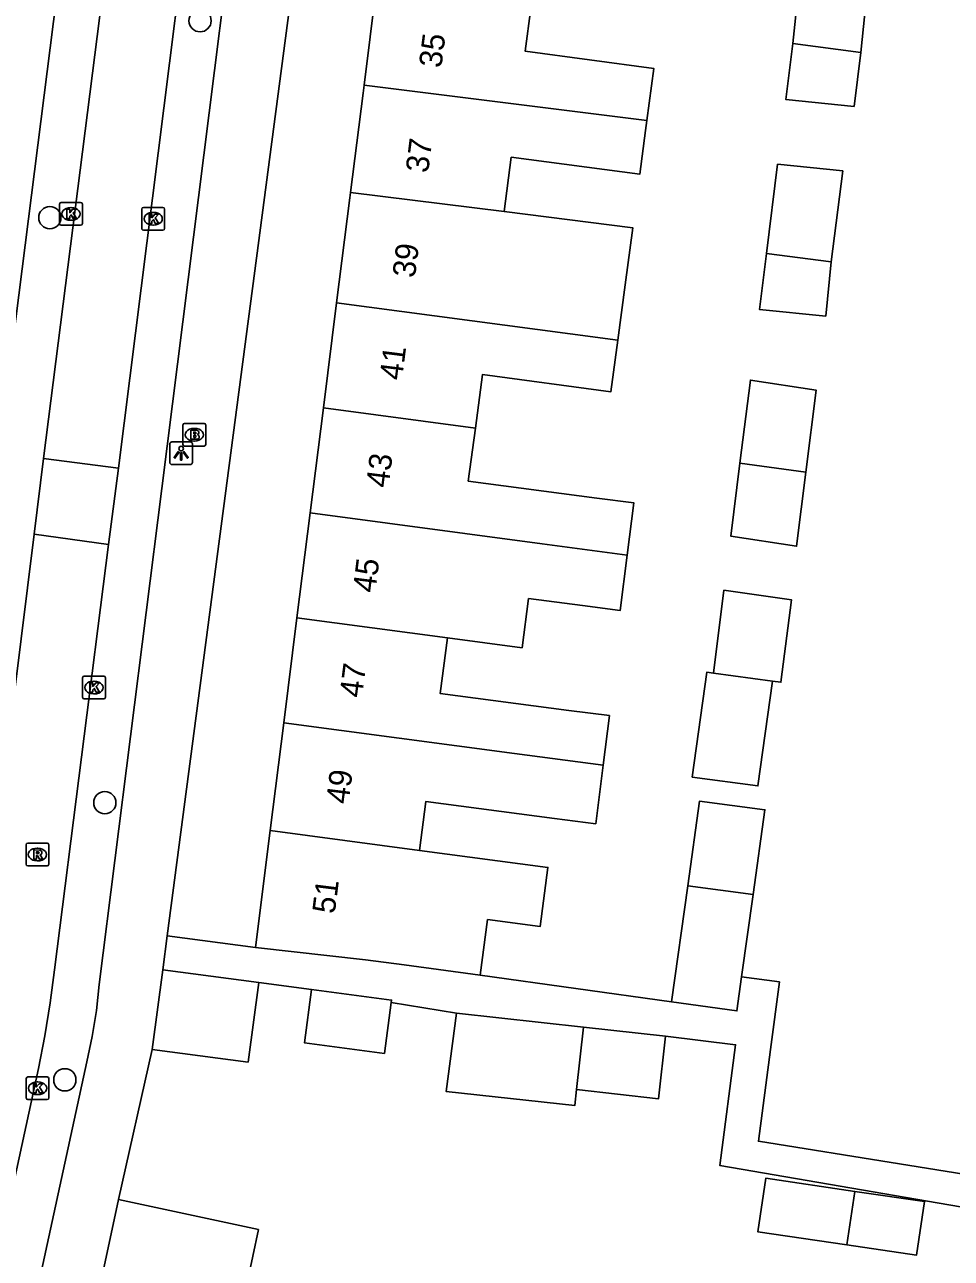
# Model space of a CAD drawing. Extents: x 162172 to 163187, y 382874 to 383684.
# Drawn here: x 163091.6 to 163132.3, y 383107.4 to 383161.7 of the extents above; entities that cross this region are included whole.
import ezdxf

# ---------------------------------------------------------------- set-up
doc = ezdxf.new("R2010")
doc.units = 0
for name, color, linetype in [('IMGEO_Boom', 7, 'Continuous'), ('IMGEO_Brandkraan', 7, 'Continuous'), ('IMGEO_Kolk', 7, 'Continuous'), ('IMGEO_Lichtpunt', 7, 'Continuous'), ('IMGEO_Muur', 7, 'Continuous'), ('IMGEO_Pand', 7, 'Continuous'), ('IMGEO_Pand_nummerreeks', 7, 'Continuous'), ('IMGEO_Rijbaan_lokaal_open', 7, 'Continuous'), ('IMGEO_Rioolput', 7, 'Continuous'), ('IMGEO_Voetpad_open', 7, 'Continuous')]:
    doc.layers.add(name, color=color, linetype=linetype)

msp = doc.modelspace()

# ---------------------------------------------------------------- linework, layer by layer
at = {"layer": 'IMGEO_Boom'}
for centre in [(163099.286, 383161.833), (163092.681, 383153.181), (163095.096, 383127.469), (163093.339, 383115.29)]:
    msp.add_circle(centre, 0.489, dxfattribs=at)
at = {"layer": 'IMGEO_Brandkraan'}
for p, q in [((163098.532, 383143.212), (163098.532, 383144.064)), ((163098.607, 383144.138), (163099.459, 383144.138)), ((163099.533, 383144.064), (163099.533, 383143.212)), ((163099.02, 383143.918), (163099.045, 383143.918)), ((163099.459, 383143.138), (163098.607, 383143.138)), ((163099.043, 383143.358), (163099.018, 383143.358))]:
    msp.add_line(p, q, dxfattribs=at)
for points in [[(163098.532, 383143.212), (163098.532, 383144.064)], [(163098.607, 383144.138), (163099.459, 383144.138)], [(163099.533, 383144.064), (163099.533, 383143.212)], [(163098.88, 383143.838), (163098.88, 383143.438), (163099.093, 383143.438)], [(163099.111, 383143.838), (163098.88, 383143.838)], [(163099.059, 383143.757), (163099.005, 383143.757), (163099.005, 383143.681)], [(163099.005, 383143.681), (163099.058, 383143.681)], [(163099.067, 383143.605), (163099.005, 383143.605), (163099.005, 383143.524)], [(163099.005, 383143.524), (163099.067, 383143.524)], [(163099.459, 383143.138), (163098.607, 383143.138)]]:
    msp.add_lwpolyline(points, dxfattribs=at)
for centre, radius, start, end in [((163098.609, 383144.062), 0.0765, 91.552, 178.448), ((163098.609, 383144.062), 0.0765, 91.552, 178.448), ((163099.457, 383144.062), 0.0765, 1.552, 88.448), ((163099.457, 383144.062), 0.0765, 1.552, 88.448), ((163099.06, 383143.719), 0.0379, 267.8285, 90.9355), ((163099.068, 383143.564), 0.0404, 269.8759, 90.5077), ((163099.115, 383143.693), 0.145, 59.4692, 91.5367), ((163099.14, 383143.74), 0.0922, 285.5137, 58.1501), ((163099.145, 383143.548), 0.105, 301.3115, 78.989), ((163098.609, 383143.214), 0.0765, 181.552, 268.448), ((163098.609, 383143.214), 0.0765, 181.552, 268.448), ((163099.099, 383143.689), 0.251, 268.6676, 293.5347), ((163099.457, 383143.214), 0.0765, 271.552, 358.448), ((163099.457, 383143.214), 0.0765, 271.552, 358.448)]:
    msp.add_arc(centre, radius, start, end, dxfattribs=at)
for centre, major_axis, ratio, start_param, end_param in [((163099.019, 383143.638), (-0.387, 0.002), 0.722429, 4.712389, 7.853982), ((163099.044, 383143.638), (-0.39, 0.002), 0.717154, 1.570796, 4.712389)]:
    msp.add_ellipse(centre, major_axis=major_axis, ratio=ratio, start_param=start_param, end_param=end_param, dxfattribs=at)
at = {"layer": 'IMGEO_Kolk'}
for p, q in [((163093.183, 383153.846), (163094.035, 383153.846)), ((163093.108, 383152.92), (163093.108, 383153.772)), ((163093.596, 383153.626), (163093.621, 383153.626)), ((163094.109, 383153.772), (163094.109, 383152.92)), ((163096.723, 383152.704), (163096.723, 383153.556)), ((163096.798, 383153.63), (163097.65, 383153.63)), ((163097.211, 383153.41), (163097.236, 383153.41)), ((163097.724, 383153.556), (163097.724, 383152.704)), ((163094.035, 383152.846), (163093.183, 383152.846)), ((163093.619, 383153.066), (163093.594, 383153.066)), ((163097.234, 383152.85), (163097.209, 383152.85)), ((163097.65, 383152.63), (163096.798, 383152.63)), ((163094.121, 383132.104), (163094.121, 383132.956)), ((163094.196, 383133.03), (163095.048, 383133.03)), ((163094.609, 383132.81), (163094.634, 383132.81)), ((163095.122, 383132.956), (163095.122, 383132.104)), ((163094.632, 383132.25), (163094.607, 383132.25)), ((163095.048, 383132.03), (163094.196, 383132.03)), ((163091.639, 383114.493), (163091.639, 383115.345)), ((163091.714, 383115.419), (163092.566, 383115.419)), ((163092.64, 383115.345), (163092.64, 383114.493)), ((163092.127, 383115.199), (163092.152, 383115.199)), ((163092.566, 383114.419), (163091.714, 383114.419)), ((163092.15, 383114.639), (163092.125, 383114.639))]:
    msp.add_line(p, q, dxfattribs=at)
for points in [[(163093.183, 383153.846), (163094.035, 383153.846)], [(163093.108, 383152.92), (163093.108, 383153.772)], [(163093.429, 383153.546), (163093.552, 383153.546), (163093.552, 383153.395), (163093.682, 383153.546), (163093.846, 383153.546), (163093.7, 383153.395), (163093.853, 383153.146), (163093.701, 383153.146), (163093.616, 383153.31), (163093.552, 383153.243), (163093.552, 383153.146), (163093.429, 383153.146), (163093.429, 383153.546)], [(163094.109, 383153.772), (163094.109, 383152.92)], [(163096.723, 383152.704), (163096.723, 383153.556)], [(163096.798, 383153.63), (163097.65, 383153.63)], [(163097.044, 383153.33), (163097.167, 383153.33), (163097.167, 383153.179), (163097.297, 383153.33), (163097.461, 383153.33), (163097.315, 383153.179), (163097.468, 383152.93), (163097.316, 383152.93), (163097.231, 383153.094), (163097.167, 383153.027), (163097.167, 383152.93), (163097.044, 383152.93), (163097.044, 383153.33)], [(163097.724, 383153.556), (163097.724, 383152.704)], [(163094.035, 383152.846), (163093.183, 383152.846)], [(163097.65, 383152.63), (163096.798, 383152.63)], [(163094.121, 383132.104), (163094.121, 383132.956)], [(163094.196, 383133.03), (163095.048, 383133.03)], [(163094.442, 383132.73), (163094.565, 383132.73), (163094.565, 383132.579), (163094.695, 383132.73), (163094.859, 383132.73), (163094.713, 383132.579), (163094.866, 383132.33), (163094.714, 383132.33), (163094.629, 383132.494), (163094.565, 383132.427), (163094.565, 383132.33), (163094.442, 383132.33), (163094.442, 383132.73)], [(163095.122, 383132.956), (163095.122, 383132.104)], [(163095.048, 383132.03), (163094.196, 383132.03)], [(163091.639, 383114.493), (163091.639, 383115.345)], [(163091.714, 383115.419), (163092.566, 383115.419)], [(163092.64, 383115.345), (163092.64, 383114.493)], [(163091.96, 383115.119), (163092.083, 383115.119), (163092.083, 383114.968), (163092.213, 383115.119), (163092.377, 383115.119), (163092.231, 383114.968), (163092.384, 383114.719), (163092.232, 383114.719), (163092.147, 383114.883), (163092.083, 383114.816), (163092.083, 383114.719), (163091.96, 383114.719), (163091.96, 383115.119)], [(163092.566, 383114.419), (163091.714, 383114.419)]]:
    msp.add_lwpolyline(points, dxfattribs=at)
for centre, start, end in [((163093.185, 383153.77), 91.552, 178.448), ((163093.185, 383153.77), 91.552, 178.448), ((163094.033, 383153.77), 1.552, 88.448), ((163094.033, 383153.77), 1.552, 88.448), ((163096.8, 383153.554), 91.552, 178.448), ((163096.8, 383153.554), 91.552, 178.448), ((163097.648, 383153.554), 1.552, 88.448), ((163097.648, 383153.554), 1.552, 88.448), ((163093.185, 383152.922), 181.552, 268.448), ((163093.185, 383152.922), 181.552, 268.448), ((163094.033, 383152.922), 271.552, 358.448), ((163094.033, 383152.922), 271.552, 358.448), ((163096.8, 383152.706), 181.552, 268.448), ((163096.8, 383152.706), 181.552, 268.448), ((163097.648, 383152.706), 271.552, 358.448), ((163097.648, 383152.706), 271.552, 358.448), ((163094.198, 383132.954), 91.552, 178.448), ((163094.198, 383132.954), 91.552, 178.448), ((163095.046, 383132.954), 1.552, 88.448), ((163095.046, 383132.954), 1.552, 88.448), ((163094.198, 383132.106), 181.552, 268.448), ((163094.198, 383132.106), 181.552, 268.448), ((163095.046, 383132.106), 271.552, 358.448), ((163095.046, 383132.106), 271.552, 358.448), ((163091.716, 383115.343), 91.552, 178.448), ((163091.716, 383115.343), 91.552, 178.448), ((163092.564, 383115.343), 1.552, 88.448), ((163092.564, 383115.343), 1.552, 88.448), ((163091.716, 383114.495), 181.552, 268.448), ((163091.716, 383114.495), 181.552, 268.448), ((163092.564, 383114.495), 271.552, 358.448), ((163092.564, 383114.495), 271.552, 358.448)]:
    msp.add_arc(centre, 0.0765, start, end, dxfattribs=at)
for centre, major_axis, ratio, start_param, end_param in [((163093.595, 383153.346), (-0.387, 0.002), 0.722429, 4.712389, 7.853982), ((163093.62, 383153.346), (-0.39, 0.002), 0.717154, 1.570796, 4.712389), ((163097.21, 383153.13), (-0.387, 0.002), 0.722429, 4.712389, 7.853982), ((163097.235, 383153.13), (-0.39, 0.002), 0.717154, 1.570796, 4.712389), ((163094.608, 383132.53), (-0.387, 0.002), 0.722429, 4.712389, 7.853982), ((163094.633, 383132.53), (-0.39, 0.002), 0.717154, 1.570796, 4.712389), ((163092.126, 383114.919), (-0.387, 0.002), 0.722429, 4.712389, 7.853982), ((163092.151, 383114.919), (-0.39, 0.002), 0.717154, 1.570796, 4.712389)]:
    msp.add_ellipse(centre, major_axis=major_axis, ratio=ratio, start_param=start_param, end_param=end_param, dxfattribs=at)
at = {"layer": 'IMGEO_Lichtpunt'}
for p, q in [((163097.954, 383143.233), (163097.954, 383142.426)), ((163097.954, 383143.233), (163097.954, 383142.426)), ((163098.856, 383143.328), (163098.048, 383143.328)), ((163098.856, 383143.328), (163098.048, 383143.328)), ((163098.95, 383142.426), (163098.95, 383143.233)), ((163098.95, 383142.426), (163098.95, 383143.233)), ((163098.048, 383142.332), (163098.856, 383142.332)), ((163098.048, 383142.332), (163098.856, 383142.332))]:
    msp.add_line(p, q, dxfattribs=at)
for points in [[(163098.328, 383142.897), (163098.367, 383142.869), (163098.179, 383142.607), (163098.141, 383142.634), (163098.328, 383142.897)], [(163098.43, 383142.849), (163098.477, 383142.849), (163098.477, 383142.527), (163098.43, 383142.527), (163098.43, 383142.849)], [(163098.54, 383142.869), (163098.578, 383142.896), (163098.765, 383142.634), (163098.726, 383142.606), (163098.54, 383142.869)]]:
    msp.add_lwpolyline(points, dxfattribs=at)
msp.add_circle((163098.453, 383143.031), 0.0994, dxfattribs=at)
for centre, start, end in [((163098.048, 383143.233), 90, 180), ((163098.048, 383143.233), 90, 180), ((163098.856, 383143.233), 0, 90), ((163098.856, 383143.233), 0, 90), ((163098.048, 383142.426), 180, 270), ((163098.048, 383142.426), 180, 270), ((163098.856, 383142.426), 270, 0), ((163098.856, 383142.426), 270, 360)]:
    msp.add_arc(centre, 0.0946, start, end, dxfattribs=at)
at = {"layer": 'IMGEO_Muur'}
msp.add_lwpolyline([(163097.186, 383116.626), (163095.699, 383110.03)], dxfattribs=at)
at = {"layer": 'IMGEO_Pand'}
for points in [[(163125.351, 383160.839), (163125.752, 383164.764), (163128.752, 383164.459), (163128.341, 383160.442)], [(163107.09, 383163.715), (163107.034, 383163.271), (163106.496, 383159.003)], [(163113.9, 383162.861), (163113.835, 383162.368), (163113.586, 383160.49), (163119.236, 383159.741), (163118.932, 383157.446)], [(163128.341, 383160.442), (163128.042, 383158.07), (163125.04, 383158.375), (163125.351, 383160.839)], [(163125.351, 383160.839), (163128.341, 383160.442)], [(163105.901, 383154.291), (163106.452, 383158.657), (163106.496, 383159.003)], [(163106.496, 383159.003), (163118.932, 383157.446)], [(163118.932, 383157.446), (163118.874, 383157.009), (163118.619, 383155.084), (163112.968, 383155.833), (163112.651, 383153.445)], [(163124.188, 383151.61), (163124.681, 383155.528), (163127.546, 383155.236), (163127.027, 383151.232)], [(163105.901, 383154.291), (163105.87, 383154.044), (163105.288, 383149.43)], [(163112.651, 383153.445), (163105.901, 383154.291)], [(163112.651, 383153.445), (163118.307, 383152.736), (163117.975, 383150.232), (163117.651, 383147.79)], [(163127.027, 383151.232), (163126.798, 383148.851), (163123.877, 383149.148), (163124.188, 383151.61)], [(163124.188, 383151.61), (163127.027, 383151.232)], [(163104.706, 383144.817), (163105.288, 383149.43)], [(163105.288, 383149.43), (163115.555, 383148.068), (163117.651, 383147.79)], [(163117.651, 383147.79), (163117.351, 383145.531), (163111.701, 383146.28), (163111.389, 383143.93)], [(163123.025, 383142.385), (163123.485, 383146.038), (163126.379, 383145.593), (163125.926, 383142)], [(163104.706, 383144.817), (163104.124, 383140.204)], [(163111.389, 383143.93), (163104.706, 383144.817)], [(163111.389, 383143.93), (163111.08, 383141.604), (163116.731, 383140.855), (163118.356, 383140.65), (163118.066, 383138.354)], [(163125.926, 383142), (163125.515, 383138.742), (163122.621, 383139.188), (163123.025, 383142.385)], [(163125.926, 383142), (163123.025, 383142.385)], [(163104.124, 383140.204), (163103.543, 383135.59)], [(163104.124, 383140.204), (163114.332, 383138.849), (163118.066, 383138.354)], [(163118.066, 383138.354), (163117.759, 383135.919), (163116.104, 383136.128), (163113.733, 383136.442), (163113.445, 383134.276), (163110.166, 383134.711)], [(163121.861, 383133.159), (163122.321, 383136.804), (163125.284, 383136.39), (163124.827, 383132.765), (163124.458, 383132.814)], [(163103.543, 383135.59), (163102.961, 383130.977)], [(163110.166, 383134.711), (163103.543, 383135.59)], [(163110.166, 383134.711), (163109.842, 383132.272), (163115.493, 383131.523), (163117.283, 383131.297), (163117.008, 383129.113)], [(163124.458, 383132.814), (163123.816, 383128.209), (163120.925, 383128.592), (163121.567, 383133.198), (163121.861, 383133.159)], [(163124.458, 383132.814), (163121.861, 383133.159)], [(163102.961, 383130.977), (163102.364, 383126.244)], [(163102.961, 383130.977), (163113.108, 383129.63), (163117.008, 383129.113)], [(163117.008, 383129.113), (163116.683, 383126.54), (163114.862, 383126.77), (163109.211, 383127.519), (163108.927, 383125.374)], [(163120.728, 383123.81), (163121.248, 383127.538), (163124.121, 383127.157), (163123.6, 383123.429)], [(163102.364, 383126.244), (163101.716, 383121.109)], [(163108.927, 383125.374), (163102.364, 383126.244)], [(163108.927, 383125.374), (163114.577, 383124.625), (163114.232, 383122.023), (163111.929, 383122.328), (163111.606, 383119.896)], [(163120.017, 383118.721), (163120.728, 383123.81)], [(163123.6, 383123.429), (163120.728, 383123.81)], [(163123.6, 383123.429), (163123.096, 383119.812)], [(163111.606, 383119.896), (163108.259, 383120.34), (163106.562, 383120.565), (163101.716, 383121.109)], [(163097.649, 383120.13), (163097.186, 383116.626)], [(163101.863, 383119.571), (163097.649, 383120.13)], [(163120.017, 383118.721), (163122.888, 383118.32), (163123.096, 383119.812)], [(163101.863, 383119.571), (163101.398, 383116.067), (163097.186, 383116.626)], [(163107.69, 383118.684), (163107.394, 383116.452), (163103.875, 383116.919), (163104.186, 383119.262)], [(163104.186, 383119.262), (163107.705, 383118.795), (163107.69, 383118.684)], [(163115.84, 383114.858), (163115.763, 383114.155), (163110.102, 383114.777), (163110.557, 383118.212)], [(163116.14, 383117.599), (163110.557, 383118.212)], [(163115.84, 383114.858), (163116.14, 383117.599)], [(163119.75, 383117.202), (163116.14, 383117.599)], [(163119.75, 383117.202), (163119.449, 383114.461), (163115.84, 383114.858)], [(163127.724, 383108.037), (163123.809, 383108.616), (163124.157, 383110.967), (163128.072, 383110.388)], [(163092.385, 383094.581), (163094.101, 383102.58), (163095.699, 383110.03)], [(163095.699, 383110.03), (163101.849, 383108.71), (163101.1, 383105.19), (163100.268, 383101.277)], [(163128.072, 383110.388), (163131.138, 383109.935), (163130.79, 383107.584), (163127.724, 383108.037)], [(163127.724, 383108.037), (163128.072, 383110.388)]]:
    msp.add_lwpolyline(points, dxfattribs=at)
at = {"layer": 'IMGEO_Rijbaan_lokaal_open'}
for points in [[(163092.408, 383142.593), (163097.343, 383181.43), (163097.492, 383182.861), (163097.6, 383184.296), (163097.666, 383185.733), (163097.793, 383192.095)], [(163101.144, 383191.959), (163100.984, 383185.699), (163100.94, 383184.333), (163100.834, 383182.97), (163100.664, 383181.614), (163095.698, 383142.167)], [(163092.408, 383142.593), (163091.989, 383139.272)], [(163095.698, 383142.167), (163092.408, 383142.593)], [(163095.26, 383138.814), (163095.698, 383142.167)], [(163084.478, 383095.323), (163088.666, 383114.485), (163088.944, 383115.819), (163089.188, 383117.161), (163089.396, 383118.508), (163091.989, 383139.272)], [(163091.989, 383139.272), (163095.26, 383138.814)], [(163095.26, 383138.814), (163092.892, 383120.13), (163092.696, 383118.676), (163092.457, 383117.229), (163092.174, 383115.79), (163088.032, 383096.695)]]:
    msp.add_lwpolyline(points, dxfattribs=at)
at = {"layer": 'IMGEO_Rioolput'}
for p, q in [((163091.633, 383124.765), (163091.633, 383125.617)), ((163091.708, 383125.691), (163092.56, 383125.691)), ((163092.634, 383125.617), (163092.634, 383124.765)), ((163092.121, 383125.471), (163092.146, 383125.471)), ((163092.56, 383124.691), (163091.708, 383124.691)), ((163092.144, 383124.911), (163092.119, 383124.911))]:
    msp.add_line(p, q, dxfattribs=at)
for points in [[(163091.633, 383124.765), (163091.633, 383125.617)], [(163091.708, 383125.691), (163092.56, 383125.691)], [(163092.634, 383125.617), (163092.634, 383124.765)], [(163092.222, 383125.389), (163091.97, 383125.391), (163091.97, 383124.991)], [(163091.97, 383124.991), (163092.094, 383124.991), (163092.094, 383125.153), (163092.105, 383125.153)], [(163092.148, 383125.31), (163092.094, 383125.31), (163092.094, 383125.229)], [(163092.094, 383125.229), (163092.146, 383125.229)], [(163092.152, 383125.124), (163092.223, 383124.991), (163092.363, 383124.991), (163092.298, 383125.117)], [(163092.56, 383124.691), (163091.708, 383124.691)]]:
    msp.add_lwpolyline(points, dxfattribs=at)
for centre, radius, start, end in [((163091.71, 383125.615), 0.0765, 91.552, 178.448), ((163091.71, 383125.615), 0.0765, 91.552, 178.448), ((163092.558, 383125.615), 0.0765, 1.552, 88.448), ((163092.558, 383125.615), 0.0765, 1.552, 88.448), ((163092.104, 383125.1), 0.0533, 26.0293, 88.6989), ((163092.13, 383125.418), 0.19, 274.7715, 282.9687), ((163092.154, 383125.214), 0.0964, 77.0061, 93.1865), ((163092.168, 383125.271), 0.0378, 276.6634, 79.6772), ((163092.221, 383125.279), 0.109, 350.3612, 89.416), ((163092.219, 383125.279), 0.112, 277.5842, 350.9817), ((163092.203, 383125.064), 0.108, 29.5134, 73.7905), ((163091.71, 383124.767), 0.0765, 181.552, 268.448), ((163091.71, 383124.767), 0.0765, 181.552, 268.448), ((163092.558, 383124.767), 0.0765, 271.552, 358.448), ((163092.558, 383124.767), 0.0765, 271.552, 358.448)]:
    msp.add_arc(centre, radius, start, end, dxfattribs=at)
for centre, major_axis, ratio, start_param, end_param in [((163092.12, 383125.191), (-0.387, 0.002), 0.722429, 4.712389, 7.853982), ((163092.145, 383125.191), (-0.39, 0.002), 0.717154, 1.570796, 4.712389)]:
    msp.add_ellipse(centre, major_axis=major_axis, ratio=ratio, start_param=start_param, end_param=end_param, dxfattribs=at)
at = {"layer": 'IMGEO_Voetpad_open'}
for points in [[(163105.957, 383271.284), (163104.867, 383266.445), (163104.901, 383265.223), (163104.866, 383264), (163104.763, 383262.782), (163104.424, 383248.788), (163103.593, 383212.133), (163102.977, 383184.97), (163102.918, 383183.858), (163102.824, 383182.747), (163102.695, 383181.641), (163097.599, 383141.275), (163094.849, 383119.476), (163094.726, 383118.333), (163094.543, 383117.198), (163094.301, 383116.074), (163090.123, 383096.921)], [(163087.724, 383121.555), (163095.316, 383181.353), (163095.484, 383182.761), (163095.609, 383184.173), (163095.692, 383185.588), (163095.92, 383195.958), (163097.108, 383249.999)], [(163097.845, 383121.618), (163103.461, 383164.305), (163105.763, 383182.746)], [(163097.845, 383121.618), (163097.649, 383120.13)], [(163101.716, 383121.109), (163097.845, 383121.618)], [(163111.606, 383119.896), (163120.017, 383118.721)], [(163123.096, 383119.812), (163124.757, 383119.594), (163124.368, 383116.628), (163123.838, 383112.587), (163136.231, 383110.599)], [(163104.186, 383119.262), (163101.863, 383119.571)], [(163110.557, 383118.212), (163107.69, 383118.684)], [(163149.419, 383106.133), (163140.4, 383108.39), (163122.138, 383111.527), (163122.83, 383116.829), (163119.75, 383117.202)], [(163097.186, 383116.626), (163095.699, 383110.03)]]:
    msp.add_lwpolyline(points, dxfattribs=at)

# ---------------------------------------------------------------- texts
at = {"layer": 'IMGEO_Pand_nummerreeks'}
for s, rotation, p in [('35', 82.8115, (163109.894, 383159.734)), ('37', 82.8115, (163109.312, 383155.12)), ('39', 82.8096, (163108.73, 383150.507)), ('41', 82.8115, (163108.162, 383146.005)), ('43', 82.8115, (163107.567, 383141.28)), ('45', 82.8096, (163106.985, 383136.667)), ('47', 82.8115, (163106.403, 383132.054)), ('49', 82.8115, (163105.813, 383127.381)), ('51', 82.8096, (163105.205, 383122.559))]:
    msp.add_text(s, height=1, rotation=rotation, dxfattribs=at).set_placement(p)

doc.saveas('drawing.dxf')
